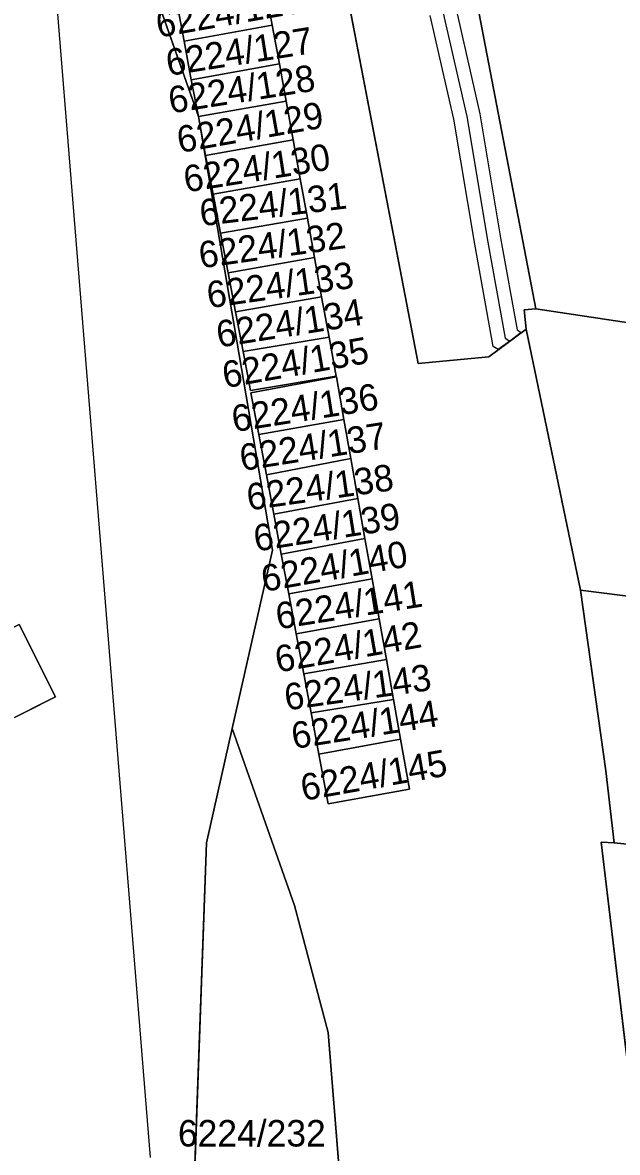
# Model space of a CAD drawing. Extents: x -266199 to -261993, y -1239047 to -1235108.
# Drawn here: x -263985.1 to -263940.3, y -1235843 to -1235757.7 of the extents above; entities that cross this region are included whole.
import ezdxf

# ---------------------------------------------------------------- set-up
doc = ezdxf.new("R2010")
doc.units = 0
for name, color, linetype in [('body_kn', 7, 'Continuous'), ('kladpar_druhypozemkov', 7, 'Continuous'), ('kladpar_hranice', 7, 'Continuous'), ('kladpar_parcelnecisla', 7, 'Continuous'), ('kladpar_plochy', 7, 'Continuous'), ('tarchy_linie', 7, 'Continuous')]:
    doc.layers.add(name, color=color, linetype=linetype)

msp = doc.modelspace()

# ---------------------------------------------------------------- linework, layer by layer
at = {"layer": 'body_kn'}
for p, q in [((-263966.31, -1235757.93), (-263966.31, -1235757.93)), ((-263966.31, -1235757.93), (-263966.31, -1235757.93)), ((-263972.97, -1235759.13), (-263972.97, -1235759.13)), ((-263965.77, -1235760.85), (-263965.77, -1235760.85)), ((-263965.77, -1235760.85), (-263965.77, -1235760.85)), ((-263972.42, -1235762.05), (-263972.42, -1235762.05)), ((-263965.26, -1235763.66), (-263965.26, -1235763.66)), ((-263965.26, -1235763.66), (-263965.26, -1235763.66)), ((-263971.89, -1235764.83), (-263971.89, -1235764.83)), ((-263971.89, -1235764.83), (-263971.89, -1235764.83)), ((-263952.62, -1235765.01), (-263952.62, -1235765.01)), ((-263951.64, -1235764.82), (-263951.64, -1235764.82)), ((-263950.66, -1235764.63), (-263950.66, -1235764.63)), ((-263964.73, -1235766.59), (-263964.73, -1235766.59)), ((-263964.73, -1235766.59), (-263964.73, -1235766.59)), ((-263971.34, -1235767.76), (-263971.34, -1235767.76)), ((-263964.2, -1235769.53), (-263964.2, -1235769.53)), ((-263964.2, -1235769.53), (-263964.2, -1235769.53)), ((-263970.78, -1235770.69), (-263970.78, -1235770.69)), ((-263963.66, -1235772.49), (-263963.66, -1235772.49)), ((-263963.66, -1235772.49), (-263963.66, -1235772.49)), ((-263970.22, -1235773.63), (-263970.22, -1235773.63)), ((-263951.04, -1235774.46), (-263951.04, -1235774.46)), ((-263950.05, -1235774.29), (-263950.05, -1235774.29)), ((-263949.06, -1235774.12), (-263949.06, -1235774.12)), ((-263963.12, -1235775.46), (-263963.12, -1235775.46)), ((-263963.12, -1235775.46), (-263963.12, -1235775.46)), ((-263969.65, -1235776.6), (-263969.65, -1235776.6)), ((-263962.59, -1235778.42), (-263962.59, -1235778.42)), ((-263962.59, -1235778.42), (-263962.59, -1235778.42)), ((-263969.09, -1235779.55), (-263969.09, -1235779.55)), ((-263947.31, -1235779.41), (-263947.31, -1235779.41)), ((-263946.42, -1235779.32), (-263946.42, -1235779.32)), ((-263947.84, -1235780.92), (-263947.84, -1235780.92)), ((-263947.53, -1235781.12), (-263947.53, -1235781.12)), ((-263947.16, -1235780.85), (-263947.16, -1235780.85)), ((-263962.03, -1235781.47), (-263962.03, -1235781.47)), ((-263962.03, -1235781.47), (-263962.03, -1235781.47)), ((-263948.75, -1235781.54), (-263948.75, -1235781.54)), ((-263948.39, -1235781.76), (-263948.39, -1235781.76)), ((-263968.52, -1235782.54), (-263968.52, -1235782.54)), ((-263949.98, -1235782.94), (-263949.98, -1235782.94)), ((-263949.66, -1235782.16), (-263949.66, -1235782.16)), ((-263949.26, -1235782.4), (-263949.26, -1235782.4)), ((-263949.26, -1235782.4), (-263949.26, -1235782.4)), ((-263955.3, -1235783.44), (-263955.3, -1235783.44)), ((-263961.5, -1235784.42), (-263961.5, -1235784.42)), ((-263961.48, -1235784.45), (-263961.48, -1235784.45)), ((-263967.96, -1235785.5), (-263967.96, -1235785.5)), ((-263967.92, -1235785.67), (-263967.92, -1235785.67)), ((-263967.92, -1235785.67), (-263967.92, -1235785.67)), ((-263960.91, -1235787.67), (-263960.91, -1235787.67)), ((-263960.91, -1235787.67), (-263960.91, -1235787.67)), ((-263967.33, -1235788.81), (-263967.33, -1235788.81)), ((-263960.39, -1235790.62), (-263960.39, -1235790.62)), ((-263960.39, -1235790.62), (-263960.39, -1235790.62)), ((-263966.76, -1235791.84), (-263966.76, -1235791.84)), ((-263959.85, -1235793.63), (-263959.85, -1235793.63)), ((-263959.85, -1235793.63), (-263959.85, -1235793.63)), ((-263966.2, -1235794.82), (-263966.2, -1235794.82)), ((-263959.32, -1235796.66), (-263959.32, -1235796.66)), ((-263959.32, -1235796.66), (-263959.32, -1235796.66)), ((-263966.29, -1235797.53), (-263966.29, -1235797.53)), ((-263965.63, -1235797.83), (-263965.63, -1235797.83)), ((-263958.78, -1235799.7), (-263958.78, -1235799.7)), ((-263958.78, -1235799.7), (-263958.78, -1235799.7)), ((-263965.07, -1235800.83), (-263965.07, -1235800.83)), ((-263943.07, -1235800.55), (-263943.07, -1235800.55)), ((-263943.07, -1235800.55), (-263943.07, -1235800.55)), ((-263958.24, -1235802.72), (-263958.24, -1235802.72)), ((-263958.24, -1235802.72), (-263958.24, -1235802.72)), ((-263964.5, -1235803.85), (-263964.5, -1235803.85)), ((-263957.7, -1235805.77), (-263957.7, -1235805.77)), ((-263957.7, -1235805.77), (-263957.7, -1235805.77)), ((-263963.93, -1235806.87), (-263963.93, -1235806.87)), ((-263982.66, -1235808.6), (-263982.66, -1235808.6)), ((-263957.17, -1235808.8), (-263957.17, -1235808.8)), ((-263957.17, -1235808.8), (-263957.17, -1235808.8)), ((-263963.38, -1235809.81), (-263963.38, -1235809.81)), ((-263969.34, -1235810.98), (-263969.34, -1235810.98)), ((-263969.34, -1235810.98), (-263969.34, -1235810.98)), ((-263956.64, -1235811.8), (-263956.64, -1235811.8)), ((-263956.64, -1235811.8), (-263956.64, -1235811.8)), ((-263962.79, -1235812.92), (-263962.79, -1235812.92)), ((-263941.15, -1235814.18), (-263941.15, -1235814.18)), ((-263955.97, -1235815.56), (-263955.97, -1235815.56)), ((-263962.09, -1235816.66), (-263962.09, -1235816.66)), ((-263971.27, -1235819.6), (-263971.27, -1235819.6)), ((-263941.5, -1235819.55), (-263941.5, -1235819.55)), ((-263940.52, -1235819.6), (-263940.52, -1235819.6)), ((-263940.52, -1235819.6), (-263940.52, -1235819.6)), ((-263964.63, -1235824.35), (-263964.63, -1235824.35)), ((-263962.1, -1235833.92), (-263962.1, -1235833.92))]:
    msp.add_line(p, q, dxfattribs=at)
at = {"layer": 'kladpar_druhypozemkov'}
for p, q in [((-263969.76, -1235759.19), (-263969.76, -1235759.19)), ((-263969.14, -1235762.14), (-263969.14, -1235762.14)), ((-263968.77, -1235764.97), (-263968.77, -1235764.97)), ((-263967.78, -1235767.91), (-263967.78, -1235767.91)), ((-263967.32, -1235770.82), (-263967.32, -1235770.82)), ((-263966.87, -1235773.72), (-263966.87, -1235773.72)), ((-263966.35, -1235776.71), (-263966.35, -1235776.71)), ((-263965.94, -1235779.77), (-263965.94, -1235779.77)), ((-263965.3, -1235782.66), (-263965.3, -1235782.66)), ((-263964.63, -1235786.1), (-263964.63, -1235786.1)), ((-263964.18, -1235789.05), (-263964.18, -1235789.05)), ((-263963.56, -1235792.01), (-263963.56, -1235792.01)), ((-263963.31, -1235795.09), (-263963.31, -1235795.09)), ((-263962.51, -1235797.96), (-263962.51, -1235797.96)), ((-263961.93, -1235801.06), (-263961.93, -1235801.06)), ((-263961.49, -1235804.14), (-263961.49, -1235804.14)), ((-263960.85, -1235807.22), (-263960.85, -1235807.22)), ((-263960.36, -1235810.03), (-263960.36, -1235810.03)), ((-263959.51, -1235813.38), (-263959.51, -1235813.38)), ((-263966.48, -1235840.6), (-263966.48, -1235840.6))]:
    msp.add_line(p, q, dxfattribs=at)
at = {"layer": 'kladpar_hranice'}
for p, q in [((-263971.89, -1235764.83), (-263984.9, -1235727.81)), ((-263984.9, -1235727.81), (-263975.53, -1235843.34))]:
    msp.add_line(p, q, dxfattribs=at)
for points in [[(-263922.18, -1235782.61), (-263932.07, -1235781.48), (-263946.42, -1235779.32), (-263955.51, -1235732.05), (-263957.21, -1235726.16), (-263959.96, -1235720.68), (-263968.72, -1235706.6), (-263970.72, -1235702.72), (-263972.04, -1235698.56), (-263977.21, -1235676.18), (-263975.71, -1235672.61), (-263971.78, -1235670.52)], [(-263984.9, -1235727.81), (-263971.89, -1235764.83), (-263966.29, -1235797.53), (-263969.34, -1235810.98), (-263971.27, -1235819.6), (-263972.28, -1235847.35), (-263968.21, -1235855.99), (-263966.65, -1235859.31), (-263965.57, -1235861.6), (-263998.76, -1235880.26), (-264005.58, -1235884.1), (-264008.43, -1235885.7)], [(-263955.51, -1235732.05), (-263946.42, -1235779.32), (-263947.31, -1235779.41), (-263947.16, -1235780.85), (-263949.98, -1235782.94), (-263955.3, -1235783.44), (-263964.96, -1235733.21)], [(-263964.96, -1235733.21), (-263955.3, -1235783.44)], [(-263966.86, -1235755.01), (-263966.31, -1235757.93), (-263972.97, -1235759.13), (-263973.51, -1235756.22), (-263966.86, -1235755.01)], [(-263971.89, -1235764.83), (-263971.34, -1235767.76), (-263970.78, -1235770.69), (-263970.22, -1235773.63), (-263969.65, -1235776.6), (-263969.09, -1235779.55), (-263968.52, -1235782.54), (-263967.96, -1235785.5), (-263961.5, -1235784.42), (-263962.03, -1235781.47), (-263962.59, -1235778.42), (-263963.12, -1235775.46), (-263963.66, -1235772.49), (-263964.2, -1235769.53), (-263964.73, -1235766.59), (-263965.26, -1235763.66), (-263965.77, -1235760.85), (-263966.31, -1235757.93), (-263966.86, -1235755.01)], [(-263973.51, -1235756.22), (-263972.97, -1235759.13), (-263972.42, -1235762.05), (-263971.89, -1235764.83)], [(-263966.31, -1235757.93), (-263965.77, -1235760.85), (-263972.42, -1235762.05), (-263972.97, -1235759.13), (-263966.31, -1235757.93)], [(-263965.77, -1235760.85), (-263965.26, -1235763.66), (-263971.89, -1235764.83), (-263972.42, -1235762.05), (-263965.77, -1235760.85)], [(-263965.26, -1235763.66), (-263964.73, -1235766.59), (-263971.34, -1235767.76), (-263971.89, -1235764.83), (-263965.26, -1235763.66)], [(-263969.34, -1235810.98), (-263966.29, -1235797.53), (-263971.89, -1235764.83)], [(-263964.73, -1235766.59), (-263964.2, -1235769.53), (-263970.78, -1235770.69), (-263971.34, -1235767.76), (-263964.73, -1235766.59)], [(-263964.2, -1235769.53), (-263963.66, -1235772.49), (-263970.22, -1235773.63), (-263970.78, -1235770.69), (-263964.2, -1235769.53)], [(-263963.66, -1235772.49), (-263963.12, -1235775.46), (-263969.65, -1235776.6), (-263970.22, -1235773.63), (-263963.66, -1235772.49)], [(-263963.12, -1235775.46), (-263962.59, -1235778.42), (-263969.09, -1235779.55), (-263969.65, -1235776.6), (-263963.12, -1235775.46)], [(-263962.59, -1235778.42), (-263962.03, -1235781.47), (-263968.52, -1235782.54), (-263969.09, -1235779.55), (-263962.59, -1235778.42)], [(-263943.07, -1235800.55), (-263947.16, -1235780.85), (-263947.31, -1235779.41), (-263946.42, -1235779.32), (-263932.07, -1235781.48), (-263922.18, -1235782.61), (-263909.13, -1235784.44), (-263894.69, -1235794.63), (-263890.37, -1235797.68), (-263890.36, -1235799.89), (-263890.32, -1235807.25), (-263943.07, -1235800.55)], [(-263955.3, -1235783.44), (-263949.98, -1235782.94), (-263947.16, -1235780.85), (-263943.07, -1235800.55), (-263941.15, -1235814.18), (-263940.52, -1235819.6), (-263941.5, -1235819.55), (-263938.41, -1235845.47)], [(-263962.03, -1235781.47), (-263961.5, -1235784.42), (-263967.96, -1235785.5), (-263968.52, -1235782.54), (-263962.03, -1235781.47)], [(-263967.92, -1235785.67), (-263961.48, -1235784.45), (-263960.91, -1235787.67), (-263967.33, -1235788.81), (-263967.92, -1235785.67)], [(-263961.48, -1235784.45), (-263967.92, -1235785.67), (-263967.33, -1235788.81), (-263966.76, -1235791.84), (-263966.2, -1235794.82), (-263965.63, -1235797.83), (-263965.07, -1235800.83), (-263964.5, -1235803.85), (-263963.93, -1235806.87), (-263963.38, -1235809.81), (-263962.79, -1235812.92), (-263962.09, -1235816.66), (-263955.97, -1235815.56), (-263956.64, -1235811.8), (-263957.17, -1235808.8), (-263957.7, -1235805.77), (-263958.24, -1235802.72), (-263958.78, -1235799.7), (-263959.32, -1235796.66), (-263959.85, -1235793.63), (-263960.39, -1235790.62), (-263960.91, -1235787.67), (-263961.48, -1235784.45)], [(-263960.91, -1235787.67), (-263960.39, -1235790.62), (-263966.76, -1235791.84), (-263967.33, -1235788.81), (-263960.91, -1235787.67)], [(-263960.39, -1235790.62), (-263959.85, -1235793.63), (-263966.2, -1235794.82), (-263966.76, -1235791.84), (-263960.39, -1235790.62)], [(-263959.85, -1235793.63), (-263959.32, -1235796.66), (-263965.63, -1235797.83), (-263966.2, -1235794.82), (-263959.85, -1235793.63)], [(-263959.32, -1235796.66), (-263958.78, -1235799.7), (-263965.07, -1235800.83), (-263965.63, -1235797.83), (-263959.32, -1235796.66)], [(-263958.78, -1235799.7), (-263958.24, -1235802.72), (-263964.5, -1235803.85), (-263965.07, -1235800.83), (-263958.78, -1235799.7)], [(-263940.52, -1235819.6), (-263941.15, -1235814.18), (-263943.07, -1235800.55), (-263890.32, -1235807.25), (-263889.97, -1235824.08), (-263898.02, -1235822.42), (-263923.08, -1235821.39), (-263940.52, -1235819.6)], [(-263985.4, -1235803.15), (-264026.17, -1235823.66), (-264023.51, -1235829.14), (-263982.66, -1235808.6), (-263985.4, -1235803.15)], [(-264026.17, -1235823.66), (-263985.4, -1235803.15), (-263982.66, -1235808.6), (-264023.51, -1235829.14), (-264026.17, -1235823.66)], [(-263958.24, -1235802.72), (-263957.7, -1235805.77), (-263963.93, -1235806.87), (-263964.5, -1235803.85), (-263958.24, -1235802.72)], [(-263957.7, -1235805.77), (-263957.17, -1235808.8), (-263963.38, -1235809.81), (-263963.93, -1235806.87), (-263957.7, -1235805.77)], [(-263957.17, -1235808.8), (-263956.64, -1235811.8), (-263962.79, -1235812.92), (-263963.38, -1235809.81), (-263957.17, -1235808.8)], [(-264008.43, -1235885.7), (-264005.58, -1235884.1), (-263998.76, -1235880.26), (-263965.57, -1235861.6), (-263966.65, -1235859.31), (-263968.21, -1235855.99), (-263972.28, -1235847.35), (-263971.27, -1235819.6), (-263969.34, -1235810.98)], [(-263969.34, -1235810.98), (-263964.63, -1235824.35), (-263962.1, -1235833.92), (-263960.88, -1235848.94), (-263961.29, -1235853), (-263962.56, -1235858.05), (-263965.79, -1235862.85), (-263967.09, -1235866.15)], [(-263967.09, -1235866.15), (-263965.79, -1235862.85), (-263962.56, -1235858.05), (-263961.29, -1235853), (-263960.88, -1235848.94), (-263962.1, -1235833.92), (-263964.63, -1235824.35), (-263969.34, -1235810.98)], [(-263956.64, -1235811.8), (-263955.97, -1235815.56), (-263962.09, -1235816.66), (-263962.79, -1235812.92), (-263956.64, -1235811.8)], [(-263888.46, -1235860.24), (-263889.67, -1235859.96), (-263900.62, -1235857.43), (-263904.96, -1235854.44), (-263905.56, -1235854.28), (-263938.41, -1235845.47), (-263941.5, -1235819.55), (-263940.52, -1235819.6), (-263923.08, -1235821.39), (-263898.02, -1235822.42), (-263889.97, -1235824.08), (-263889.51, -1235841.55), (-263888.46, -1235860.24)]]:
    msp.add_lwpolyline(points, dxfattribs=at)
at = {"layer": 'kladpar_plochy'}
for p, q in [((-263984.9, -1235727.81), (-263971.89, -1235764.83)), ((-263964.96, -1235733.21), (-263955.3, -1235783.44)), ((-263966.31, -1235757.93), (-263966.86, -1235755.01)), ((-263965.77, -1235760.85), (-263966.31, -1235757.93)), ((-263965.26, -1235763.66), (-263965.77, -1235760.85)), ((-263964.73, -1235766.59), (-263965.26, -1235763.66)), ((-263971.89, -1235764.83), (-263966.29, -1235797.53)), ((-263966.29, -1235797.53), (-263971.89, -1235764.83)), ((-263971.89, -1235764.83), (-263971.34, -1235767.76)), ((-263964.2, -1235769.53), (-263964.73, -1235766.59)), ((-263971.34, -1235767.76), (-263970.78, -1235770.69)), ((-263963.66, -1235772.49), (-263964.2, -1235769.53)), ((-263970.78, -1235770.69), (-263970.22, -1235773.63)), ((-263963.12, -1235775.46), (-263963.66, -1235772.49)), ((-263970.22, -1235773.63), (-263969.65, -1235776.6)), ((-263962.59, -1235778.42), (-263963.12, -1235775.46)), ((-263969.65, -1235776.6), (-263969.09, -1235779.55)), ((-263962.03, -1235781.47), (-263962.59, -1235778.42)), ((-263969.09, -1235779.55), (-263968.52, -1235782.54)), ((-263947.31, -1235779.41), (-263946.42, -1235779.32)), ((-263947.16, -1235780.85), (-263947.31, -1235779.41)), ((-263946.42, -1235779.32), (-263932.07, -1235781.48)), ((-263949.98, -1235782.94), (-263947.16, -1235780.85)), ((-263943.07, -1235800.55), (-263947.16, -1235780.85)), ((-263947.16, -1235780.85), (-263943.07, -1235800.55)), ((-263961.5, -1235784.42), (-263962.03, -1235781.47)), ((-263968.52, -1235782.54), (-263967.96, -1235785.5)), ((-263955.3, -1235783.44), (-263949.98, -1235782.94)), ((-263967.96, -1235785.5), (-263961.5, -1235784.42)), ((-263961.48, -1235784.45), (-263967.92, -1235785.67)), ((-263960.91, -1235787.67), (-263961.48, -1235784.45)), ((-263967.92, -1235785.67), (-263967.33, -1235788.81)), ((-263960.39, -1235790.62), (-263960.91, -1235787.67)), ((-263967.33, -1235788.81), (-263966.76, -1235791.84)), ((-263959.85, -1235793.63), (-263960.39, -1235790.62)), ((-263966.76, -1235791.84), (-263966.2, -1235794.82)), ((-263959.32, -1235796.66), (-263959.85, -1235793.63)), ((-263966.2, -1235794.82), (-263965.63, -1235797.83)), ((-263958.78, -1235799.7), (-263959.32, -1235796.66)), ((-263966.29, -1235797.53), (-263969.34, -1235810.98)), ((-263969.34, -1235810.98), (-263966.29, -1235797.53)), ((-263965.63, -1235797.83), (-263965.07, -1235800.83)), ((-263958.24, -1235802.72), (-263958.78, -1235799.7)), ((-263965.07, -1235800.83), (-263964.5, -1235803.85)), ((-263890.32, -1235807.25), (-263943.07, -1235800.55)), ((-263943.07, -1235800.55), (-263941.15, -1235814.18)), ((-263982.66, -1235808.6), (-263985.4, -1235803.15)), ((-263957.7, -1235805.77), (-263958.24, -1235802.72)), ((-263964.5, -1235803.85), (-263963.93, -1235806.87)), ((-263957.17, -1235808.8), (-263957.7, -1235805.77)), ((-263963.93, -1235806.87), (-263963.38, -1235809.81)), ((-264023.51, -1235829.14), (-263982.66, -1235808.6)), ((-263956.64, -1235811.8), (-263957.17, -1235808.8)), ((-263963.38, -1235809.81), (-263962.79, -1235812.92)), ((-263969.34, -1235810.98), (-263971.27, -1235819.6)), ((-263964.63, -1235824.35), (-263969.34, -1235810.98)), ((-263955.97, -1235815.56), (-263956.64, -1235811.8)), ((-263962.79, -1235812.92), (-263962.09, -1235816.66)), ((-263941.15, -1235814.18), (-263940.52, -1235819.6)), ((-263962.09, -1235816.66), (-263955.97, -1235815.56)), ((-263971.27, -1235819.6), (-263972.28, -1235847.35)), ((-263940.52, -1235819.6), (-263941.5, -1235819.55)), ((-263941.5, -1235819.55), (-263938.41, -1235845.47)), ((-263938.41, -1235845.47), (-263941.5, -1235819.55)), ((-263941.5, -1235819.55), (-263940.52, -1235819.6)), ((-263940.52, -1235819.6), (-263923.08, -1235821.39)), ((-263962.1, -1235833.92), (-263964.63, -1235824.35)), ((-263960.88, -1235848.94), (-263962.1, -1235833.92))]:
    msp.add_line(p, q, dxfattribs=at)
for points in [[(-263971.78, -1235670.52), (-263961.4, -1235671.28), (-263933.13, -1235712.77), (-263894.65, -1235777.08), (-263863.57, -1235809.58), (-263867.63, -1235810.16), (-263871.11, -1235809.33), (-263890.37, -1235797.68), (-263894.69, -1235794.63), (-263909.13, -1235784.44), (-263916.35, -1235772.81), (-263922.78, -1235773), (-263922.18, -1235782.61), (-263932.07, -1235781.48), (-263946.42, -1235779.32), (-263955.51, -1235732.05), (-263957.21, -1235726.16), (-263959.96, -1235720.68), (-263968.72, -1235706.6), (-263970.72, -1235702.72), (-263972.04, -1235698.56), (-263977.21, -1235676.18), (-263975.71, -1235672.61)], [(-263977.21, -1235676.18), (-263972.04, -1235698.56), (-263970.72, -1235702.72), (-263968.72, -1235706.6), (-263959.96, -1235720.68), (-263957.21, -1235726.16), (-263955.51, -1235732.05), (-263946.42, -1235779.32), (-263947.31, -1235779.41), (-263947.16, -1235780.85), (-263949.98, -1235782.94), (-263955.3, -1235783.44), (-263964.96, -1235733.21), (-263966.44, -1235733.46), (-263966.91, -1235731.02), (-263967.5, -1235728.57), (-263968.3, -1235726.17), (-263969.81, -1235726.45), (-263970.76, -1235724.34), (-263971.9, -1235722.31), (-263978.41, -1235711.85), (-263980.93, -1235706.94), (-263982.61, -1235701.68), (-263984.5, -1235693.51)], [(-263966.86, -1235755.01), (-263966.31, -1235757.93), (-263972.97, -1235759.13), (-263973.51, -1235756.22)], [(-263966.31, -1235757.93), (-263965.77, -1235760.85), (-263972.42, -1235762.05), (-263972.97, -1235759.13)], [(-263965.77, -1235760.85), (-263965.26, -1235763.66), (-263971.89, -1235764.83), (-263972.42, -1235762.05)], [(-263965.26, -1235763.66), (-263964.73, -1235766.59), (-263971.34, -1235767.76), (-263971.89, -1235764.83)], [(-263964.73, -1235766.59), (-263964.2, -1235769.53), (-263970.78, -1235770.69), (-263971.34, -1235767.76)], [(-263964.2, -1235769.53), (-263963.66, -1235772.49), (-263970.22, -1235773.63), (-263970.78, -1235770.69)], [(-263963.66, -1235772.49), (-263963.12, -1235775.46), (-263969.65, -1235776.6), (-263970.22, -1235773.63)], [(-263963.12, -1235775.46), (-263962.59, -1235778.42), (-263969.09, -1235779.55), (-263969.65, -1235776.6)], [(-263962.59, -1235778.42), (-263962.03, -1235781.47), (-263968.52, -1235782.54), (-263969.09, -1235779.55)], [(-263962.03, -1235781.47), (-263961.5, -1235784.42), (-263967.96, -1235785.5), (-263968.52, -1235782.54)], [(-263967.92, -1235785.67), (-263961.48, -1235784.45), (-263960.91, -1235787.67), (-263967.33, -1235788.81)], [(-263960.91, -1235787.67), (-263960.39, -1235790.62), (-263966.76, -1235791.84), (-263967.33, -1235788.81)], [(-263960.39, -1235790.62), (-263959.85, -1235793.63), (-263966.2, -1235794.82), (-263966.76, -1235791.84)], [(-263959.85, -1235793.63), (-263959.32, -1235796.66), (-263965.63, -1235797.83), (-263966.2, -1235794.82)], [(-263959.32, -1235796.66), (-263958.78, -1235799.7), (-263965.07, -1235800.83), (-263965.63, -1235797.83)], [(-263958.78, -1235799.7), (-263958.24, -1235802.72), (-263964.5, -1235803.85), (-263965.07, -1235800.83)], [(-263940.52, -1235819.6), (-263941.15, -1235814.18), (-263943.07, -1235800.55), (-263890.32, -1235807.25), (-263889.97, -1235824.08), (-263898.02, -1235822.42), (-263923.08, -1235821.39)], [(-264026.17, -1235823.66), (-263985.4, -1235803.15), (-263982.66, -1235808.6), (-264023.51, -1235829.14)], [(-263958.24, -1235802.72), (-263957.7, -1235805.77), (-263963.93, -1235806.87), (-263964.5, -1235803.85)], [(-263957.7, -1235805.77), (-263957.17, -1235808.8), (-263963.38, -1235809.81), (-263963.93, -1235806.87)], [(-263957.17, -1235808.8), (-263956.64, -1235811.8), (-263962.79, -1235812.92), (-263963.38, -1235809.81)], [(-263967.09, -1235866.15), (-263997.85, -1235882.18), (-264007.55, -1235887.24), (-264008.43, -1235885.7), (-264005.58, -1235884.1), (-263998.76, -1235880.26), (-263965.57, -1235861.6), (-263966.65, -1235859.31), (-263968.21, -1235855.99), (-263972.28, -1235847.35), (-263971.27, -1235819.6), (-263969.34, -1235810.98), (-263964.63, -1235824.35), (-263962.1, -1235833.92), (-263960.88, -1235848.94), (-263961.29, -1235853), (-263962.56, -1235858.05), (-263965.79, -1235862.85)], [(-263956.64, -1235811.8), (-263955.97, -1235815.56), (-263962.09, -1235816.66), (-263962.79, -1235812.92)]]:
    msp.add_lwpolyline(points, close=True, dxfattribs=at)
msp.add_lwpolyline([(-263973.51, -1235756.22), (-263972.97, -1235759.13), (-263972.42, -1235762.05), (-263971.89, -1235764.83), (-263984.9, -1235727.81)], dxfattribs=at)
at = {"layer": 'tarchy_linie'}
for points in [[(-263980.07, -1235642.78), (-263979.79, -1235643.83), (-263978.85, -1235643.88), (-263977.24, -1235643.58), (-263976.6, -1235644.91), (-263976.11, -1235646.59), (-263975.55, -1235648.52), (-263974.67, -1235653.62), (-263972.88, -1235658.75), (-263971, -1235667.73), (-263967.63, -1235685.5), (-263964.83, -1235696.58), (-263960.96, -1235713.93), (-263959.96, -1235720.68), (-263959.3, -1235725.93), (-263957.03, -1235736.75), (-263954.64, -1235746.85), (-263953.41, -1235757.03), (-263951.64, -1235764.82), (-263950.05, -1235774.29), (-263948.75, -1235781.54), (-263948.39, -1235781.76)], [(-263949.26, -1235782.4), (-263949.66, -1235782.16), (-263951.04, -1235774.46), (-263952.62, -1235765.01), (-263954.4, -1235757.2)], [(-263952.42, -1235756.86), (-263950.66, -1235764.63), (-263949.06, -1235774.12), (-263947.84, -1235780.92), (-263947.53, -1235781.12), (-263948.39, -1235781.76), (-263949.26, -1235782.4)]]:
    msp.add_lwpolyline(points, dxfattribs=at)

# ---------------------------------------------------------------- texts
at = {"layer": 'kladpar_parcelnecisla'}
for s, rotation, p in [('6224/126', 10, (-263974.903, -1235758.883)), ('6224/127', 9, (-263974.161, -1235761.769)), ('6224/128', 9, (-263973.981, -1235764.6)), ('6224/129', 10, (-263973.313, -1235767.583)), ('6224/130', 9, (-263972.835, -1235770.554)), ('6224/131', 7, (-263971.673, -1235773.105)), ('6224/132', 8, (-263971.713, -1235776.284)), ('6224/133', 8, (-263971.109, -1235779.287)), ('6224/134', 9, (-263970.364, -1235782.259)), ('6224/135', 10, (-263969.892, -1235785.325)), ('6224/136', 9, (-263969.204, -1235788.639)), ('6224/137', 9, (-263968.607, -1235791.572)), ('6224/138', 8, (-263968.101, -1235794.546)), ('6224/139', 9, (-263967.554, -1235797.649)), ('6224/140', 10, (-263966.958, -1235800.693)), ('6224/141', 9, (-263965.888, -1235803.519)), ('6224/142', 10, (-263965.913, -1235806.773)), ('6224/143', 8, (-263965.257, -1235809.632)), ('6224/144', 9, (-263964.702, -1235812.543)), ('6224/145', 10, (-263963.982, -1235816.457)), ('6224/232', 360, (-263973.431, -1235842.52))]:
    msp.add_text(s, height=2, rotation=rotation, dxfattribs=at).set_placement(p)

doc.saveas('drawing.dxf')
